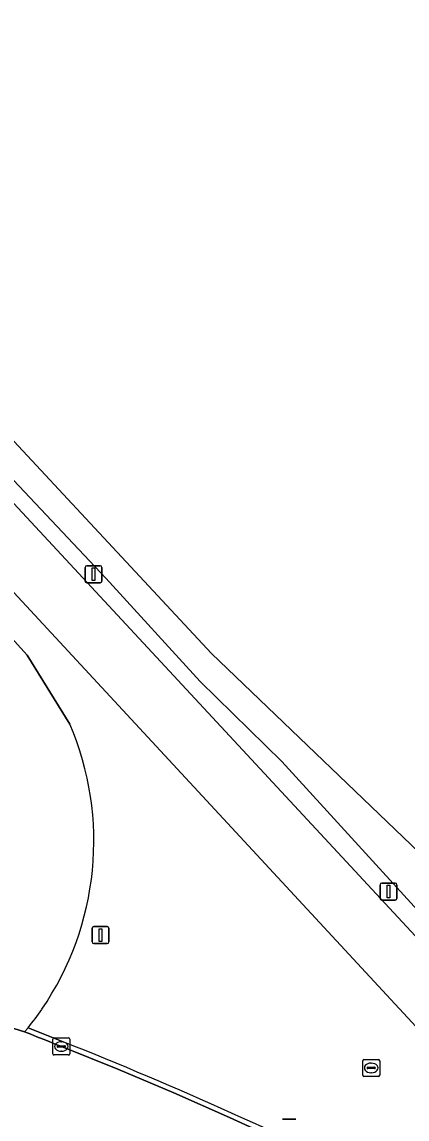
# Model space of a CAD drawing. Extents: x 155018 to 156648, y 383979 to 385733.
# Drawn here: x 156175.9 to 156198.5, y 385083.5 to 385148 of the extents above; entities that cross this region are included whole.
import ezdxf

# ---------------------------------------------------------------- set-up
doc = ezdxf.new("R2010")
doc.units = 0
for name, color, linetype in [('IMGEO_Berm_groen', 7, 'Continuous'), ('IMGEO_Fietspad_gesloten', 7, 'Continuous'), ('IMGEO_Gemengd_bos', 7, 'Continuous'), ('IMGEO_Groenvoorziening', 7, 'Continuous'), ('IMGEO_Kolk', 7, 'Continuous'), ('IMGEO_Lichtmast', 7, 'Continuous'), ('IMGEO_Rijbaan_lokaal_gesloten', 7, 'Continuous'), ('IMGEO_Rioolput', 7, 'Continuous')]:
    doc.layers.add(name, color=color, linetype=linetype)

msp = doc.modelspace()

# ---------------------------------------------------------------- linework, layer by layer
at = {"layer": 'IMGEO_Berm_groen'}
for points in [[(156144.938, 385152.433), (156147.907, 385149.238), (156211.729, 385080.579), (156213.902, 385078.348), (156222.233, 385070.528), (156237.67, 385056.036), (156239.374, 385054.363), (156243.33, 385050.237), (156266.206, 385024.761), (156272.982, 385017.458)], [(156216.238, 385077.427), (156211.015, 385082.232), (156202.048, 385092.615), (156191.162, 385104.521), (156186.357, 385109.215), (156180.797, 385115.3), (156171.525, 385125.126), (156162.288, 385134.693), (156150.151, 385147.922), (156148.772, 385149.451)], [(156167.982, 385120.79), (156167.456, 385120.382), (156176.177, 385110.78), (156178.686, 385106.716)], [(156277.432, 385007.753), (156270.398, 385015.176), (156263.484, 385022.606), (156240.646, 385047.968), (156236.745, 385051.98), (156235.177, 385053.577), (156230.499, 385058.087), (156226.363, 385061.644), (156210.741, 385076.44), (156208.691, 385078.525), (156169.92, 385120.325)], [(156176.223, 385088.853), (156178.292, 385088.028)]]:
    msp.add_lwpolyline(points, dxfattribs=at)
for centre, radius, start, end in [((156162.592, 385099.834), 17.503, 325.56743, 23.15272), ((156162.33, 385100.025), 17.828, 321.1965, 325.53876), ((156088.649, 384862.176), 242.991, 63.27542, 68.35139)]:
    msp.add_arc(centre, radius, start, end, dxfattribs=at)
at = {"layer": 'IMGEO_Fietspad_gesloten'}
for points in [[(156272.982, 385017.458), (156266.206, 385024.761), (156243.33, 385050.237), (156239.374, 385054.363), (156237.67, 385056.036), (156222.233, 385070.528), (156213.902, 385078.348), (156211.729, 385080.579), (156147.907, 385149.238)], [(156169.92, 385120.325), (156208.691, 385078.525), (156210.741, 385076.44), (156226.363, 385061.644), (156230.499, 385058.087), (156235.177, 385053.577), (156236.745, 385051.98), (156240.646, 385047.968), (156263.484, 385022.606), (156270.398, 385015.176), (156277.432, 385007.753), (156280.046, 385010.117)]]:
    msp.add_lwpolyline(points, dxfattribs=at)
at = {"layer": 'IMGEO_Gemengd_bos'}
msp.add_lwpolyline([(156151.166, 385150.039), (156159.042, 385140.632), (156168.225, 385131.022), (156187.034, 385110.873), (156200.676, 385097.806), (156212.497, 385084.086), (156214.569, 385081.8), (156225.517, 385073.666), (156244.423, 385057.127), (156250.372, 385050.415), (156270.03, 385029.427)], dxfattribs=at)
at = {"layer": 'IMGEO_Groenvoorziening'}
for points in [[(156292.416, 385003.083), (156291.814, 385007.136), (156270.03, 385029.427), (156250.372, 385050.415), (156244.423, 385057.127), (156225.517, 385073.666), (156214.569, 385081.8), (156212.497, 385084.086), (156200.676, 385097.806), (156187.034, 385110.873), (156168.225, 385131.022), (156159.042, 385140.632), (156151.166, 385150.039), (156148.49, 385153.235), (156137.145, 385164.796), (156132.163, 385170.885)], [(156148.772, 385149.451), (156150.151, 385147.922), (156162.288, 385134.693), (156171.525, 385125.126), (156180.797, 385115.3), (156186.357, 385109.215), (156191.162, 385104.521), (156202.048, 385092.615), (156211.015, 385082.232), (156216.238, 385077.427), (156228.412, 385067.798)]]:
    msp.add_lwpolyline(points, dxfattribs=at)
at = {"layer": 'IMGEO_Kolk'}
for p, q in [((156177.681, 385087.325), (156177.681, 385088.177)), ((156177.756, 385088.251), (156178.608, 385088.251)), ((156178.169, 385088.031), (156178.194, 385088.031)), ((156178.682, 385088.177), (156178.682, 385087.325)), ((156177.94, 385087.745), (156177.94, 385087.757)), ((156178.378, 385087.708), (156177.98, 385087.708)), ((156177.983, 385087.794), (156178.381, 385087.794)), ((156178.192, 385087.471), (156178.167, 385087.471)), ((156178.424, 385087.757), (156178.424, 385087.745)), ((156178.608, 385087.251), (156177.756, 385087.251))]:
    msp.add_line(p, q, dxfattribs=at)
for points in [[(156177.681, 385087.325), (156177.681, 385088.177)], [(156177.756, 385088.251), (156178.608, 385088.251)], [(156178.682, 385088.177), (156178.682, 385087.325)], [(156178.608, 385087.251), (156177.756, 385087.251)]]:
    msp.add_lwpolyline(points, dxfattribs=at)
for centre, radius, start, end in [((156177.758, 385088.175), 0.0765, 91.55205, 178.44795), ((156177.758, 385088.175), 0.0765, 91.55205, 178.44795), ((156178.606, 385088.175), 0.0765, 1.55205, 88.44795), ((156178.606, 385088.175), 0.0765, 1.55205, 88.44795), ((156177.758, 385087.327), 0.0765, 181.55205, 268.44795), ((156177.758, 385087.327), 0.0765, 181.55205, 268.44795), ((156177.98, 385087.754), 0.0403, 85.87752, 175.75265), ((156177.977, 385087.744), 0.0366, 178.93798, 274.71019), ((156178.381, 385087.751), 0.043, 264.86636, 352.45326), ((156178.385, 385087.756), 0.0386, 1.73085, 96.63898), ((156178.606, 385087.327), 0.0765, 271.55205, 358.44795), ((156178.606, 385087.327), 0.0765, 271.55205, 358.44795)]:
    msp.add_arc(centre, radius, start, end, dxfattribs=at)
for centre, major_axis, ratio, start_param, end_param in [((156178.168, 385087.751), (-0.387, 0.002), 0.722429, 4.712389, 7.853982), ((156178.193, 385087.751), (-0.39, 0.002), 0.717154, 1.570796, 4.712389)]:
    msp.add_ellipse(centre, major_axis=major_axis, ratio=ratio, start_param=start_param, end_param=end_param, dxfattribs=at)
at = {"layer": 'IMGEO_Lichtmast'}
for p, q in [((156179.577, 385115.133), (156179.577, 385115.933)), ((156179.577, 385115.933), (156179.577, 385115.133)), ((156179.677, 385116.033), (156180.467, 385116.033)), ((156180.467, 385116.033), (156179.677, 385116.033)), ((156180.567, 385115.933), (156180.567, 385115.133)), ((156180.567, 385115.133), (156180.567, 385115.933)), ((156180.467, 385115.033), (156179.677, 385115.033)), ((156179.677, 385115.033), (156180.467, 385115.033)), ((156196.95, 385096.464), (156196.95, 385097.264)), ((156196.95, 385097.264), (156196.95, 385096.464)), ((156197.05, 385097.364), (156197.84, 385097.364)), ((156197.84, 385097.364), (156197.05, 385097.364)), ((156197.94, 385097.264), (156197.94, 385096.464)), ((156197.94, 385096.464), (156197.94, 385097.264)), ((156197.84, 385096.364), (156197.05, 385096.364)), ((156197.05, 385096.364), (156197.84, 385096.364)), ((156179.991, 385093.904), (156179.991, 385094.704)), ((156179.991, 385094.704), (156179.991, 385093.904)), ((156180.091, 385094.804), (156180.881, 385094.804)), ((156180.881, 385094.804), (156180.091, 385094.804)), ((156180.981, 385094.704), (156180.981, 385093.904)), ((156180.981, 385093.904), (156180.981, 385094.704)), ((156180.881, 385093.804), (156180.091, 385093.804)), ((156180.091, 385093.804), (156180.881, 385093.804)), ((156191.204, 385083.483), (156191.994, 385083.483)), ((156191.994, 385083.483), (156191.204, 385083.483))]:
    msp.add_line(p, q, dxfattribs=at)
for points in [[(156179.997, 385115.908), (156180.147, 385115.908), (156180.147, 385115.158), (156179.997, 385115.158), (156179.997, 385115.908)], [(156197.37, 385097.239), (156197.52, 385097.239), (156197.52, 385096.489), (156197.37, 385096.489), (156197.37, 385097.239)], [(156180.411, 385094.679), (156180.561, 385094.679), (156180.561, 385093.929), (156180.411, 385093.929), (156180.411, 385094.679)]]:
    msp.add_lwpolyline(points, dxfattribs=at)
for centre, start, end in [((156179.677, 385115.933), 90, 180), ((156179.677, 385115.933), 90, 180), ((156180.467, 385115.933), 0, 90), ((156180.467, 385115.933), 360, 90), ((156179.677, 385115.133), 180, 270), ((156179.677, 385115.133), 180, 270), ((156180.467, 385115.133), 270, 0), ((156180.467, 385115.133), 270, 0), ((156197.05, 385097.264), 90, 180), ((156197.05, 385097.264), 90, 180), ((156197.84, 385097.264), 0, 90), ((156197.84, 385097.264), 360, 90), ((156197.05, 385096.464), 180, 270), ((156197.05, 385096.464), 180, 270), ((156197.84, 385096.464), 270, 0), ((156197.84, 385096.464), 270, 0), ((156180.091, 385094.704), 90, 180), ((156180.091, 385094.704), 90, 180), ((156180.881, 385094.704), 0, 90), ((156180.881, 385094.704), 360, 90), ((156180.091, 385093.904), 180, 270), ((156180.091, 385093.904), 180, 270), ((156180.881, 385093.904), 270, 0), ((156180.881, 385093.904), 270, 0)]:
    msp.add_arc(centre, 0.1, start, end, dxfattribs=at)
at = {"layer": 'IMGEO_Rijbaan_lokaal_gesloten'}
for points in [[(156178.686, 385106.716), (156176.177, 385110.78), (156167.456, 385120.382), (156166.95, 385120.012), (156164.534, 385122.582), (156164.917, 385122.951), (156136.478, 385153.482)], [(156161.69, 385095.501), (156159.992, 385095.364), (156155.587, 385095.009), (156176.02, 385088.607), (156176.223, 385088.853)], [(156176.02, 385088.607), (156155.587, 385095.009)], [(156178.292, 385088.028), (156176.223, 385088.853), (156176.02, 385088.607), (156176.381, 385088.467), (156176.742, 385088.325), (156177.103, 385088.183), (156177.463, 385088.04), (156177.823, 385087.895), (156178.182, 385087.75), (156181.505, 385086.412), (156184.806, 385085.023), (156188.086, 385083.583), (156191.343, 385082.092)], [(156191.343, 385082.092), (156188.086, 385083.583), (156184.806, 385085.023), (156181.505, 385086.412), (156178.182, 385087.75), (156177.823, 385087.895), (156177.463, 385088.04), (156177.103, 385088.183), (156176.742, 385088.325), (156176.381, 385088.467), (156176.02, 385088.607)]]:
    msp.add_lwpolyline(points, dxfattribs=at)
for centre, radius, start, end in [((156162.592, 385099.834), 17.503, 325.56743, 23.15272), ((156162.33, 385100.025), 17.828, 321.1965, 325.53876), ((156088.649, 384862.176), 242.991, 63.27542, 68.35139)]:
    msp.add_arc(centre, radius, start, end, dxfattribs=at)
at = {"layer": 'IMGEO_Rioolput'}
for p, q in [((156195.928, 385086.065), (156195.928, 385086.917)), ((156196.003, 385086.991), (156196.855, 385086.991)), ((156196.416, 385086.771), (156196.441, 385086.771)), ((156196.929, 385086.917), (156196.929, 385086.065)), ((156196.187, 385086.485), (156196.187, 385086.497)), ((156196.625, 385086.448), (156196.227, 385086.448)), ((156196.23, 385086.534), (156196.628, 385086.534)), ((156196.439, 385086.211), (156196.414, 385086.211)), ((156196.671, 385086.497), (156196.671, 385086.485)), ((156196.855, 385085.991), (156196.003, 385085.991))]:
    msp.add_line(p, q, dxfattribs=at)
for points in [[(156195.928, 385086.065), (156195.928, 385086.917)], [(156196.003, 385086.991), (156196.855, 385086.991)], [(156196.929, 385086.917), (156196.929, 385086.065)], [(156196.855, 385085.991), (156196.003, 385085.991)]]:
    msp.add_lwpolyline(points, dxfattribs=at)
for centre, radius, start, end in [((156196.005, 385086.915), 0.0765, 91.55205, 178.44795), ((156196.005, 385086.915), 0.0765, 91.55205, 178.44795), ((156196.853, 385086.915), 0.0765, 1.55205, 88.44795), ((156196.853, 385086.915), 0.0765, 1.55205, 88.44795), ((156196.005, 385086.067), 0.0765, 181.55205, 268.44795), ((156196.005, 385086.067), 0.0765, 181.55205, 268.44795), ((156196.227, 385086.494), 0.0403, 85.87752, 175.75265), ((156196.224, 385086.484), 0.0366, 178.93798, 274.71019), ((156196.628, 385086.491), 0.043, 264.86636, 352.45326), ((156196.632, 385086.496), 0.0386, 1.73085, 96.63898), ((156196.853, 385086.067), 0.0765, 271.55205, 358.44795), ((156196.853, 385086.067), 0.0765, 271.55205, 358.44795)]:
    msp.add_arc(centre, radius, start, end, dxfattribs=at)
for centre, major_axis, ratio, start_param, end_param in [((156196.415, 385086.491), (-0.387, 0.002), 0.722429, 4.712389, 7.853982), ((156196.44, 385086.491), (-0.39, 0.002), 0.717154, 1.570796, 4.712389)]:
    msp.add_ellipse(centre, major_axis=major_axis, ratio=ratio, start_param=start_param, end_param=end_param, dxfattribs=at)

doc.saveas('drawing.dxf')
